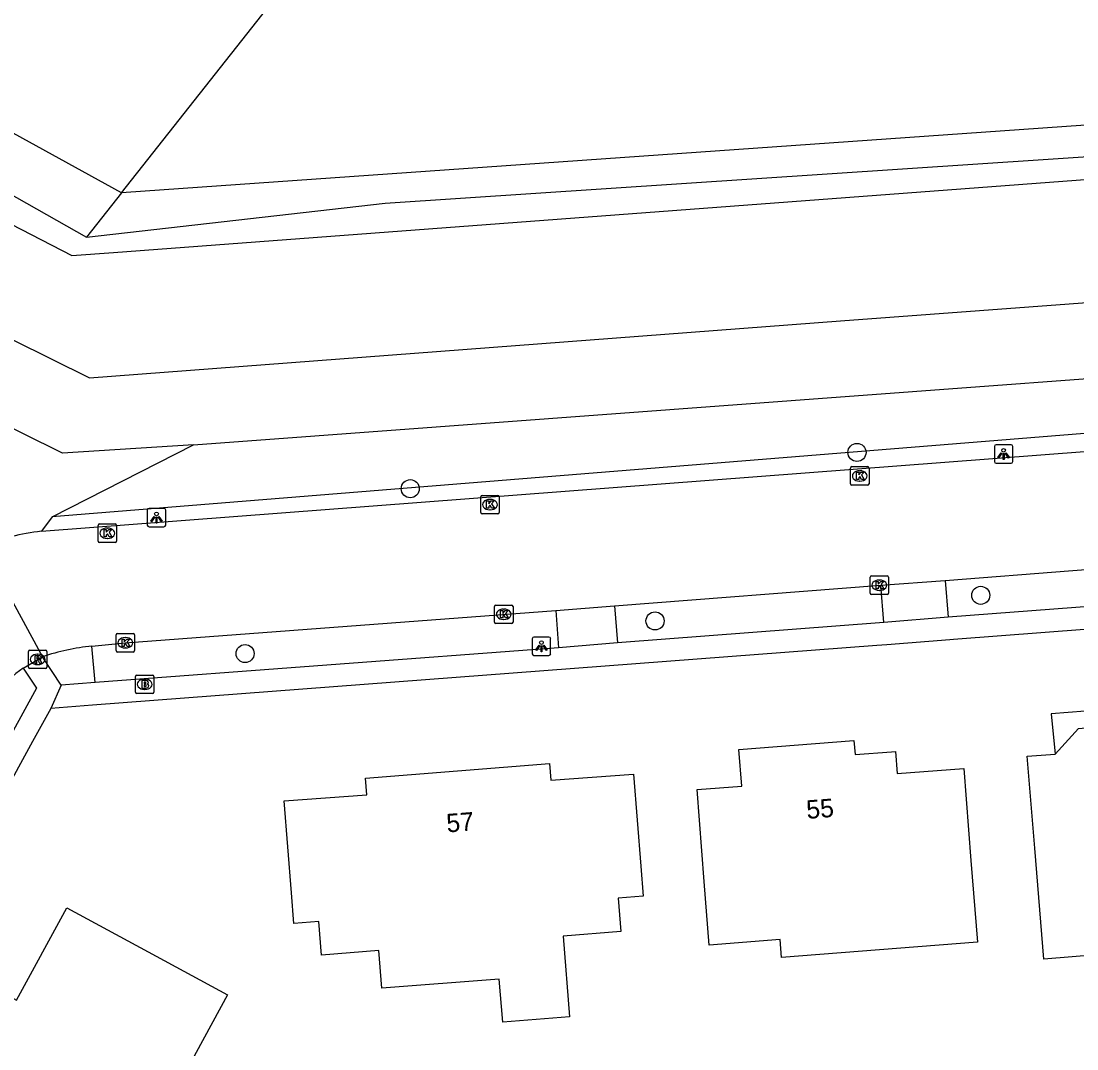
# Model space of a CAD drawing. Extents: x 160457 to 162082, y 388340 to 389736.
# Drawn here: x 160601.7 to 160658.8, y 389460.6 to 389516.2 of the extents above; entities that cross this region are included whole.
import ezdxf

# ---------------------------------------------------------------- set-up
doc = ezdxf.new("R2010")
doc.units = 0
for name, color, linetype in [('IMGEO_Boom', 7, 'Continuous'), ('IMGEO_Brandkraan', 7, 'Continuous'), ('IMGEO_Gemengd_bos', 7, 'Continuous'), ('IMGEO_Groenvoorziening', 7, 'Continuous'), ('IMGEO_Kolk', 7, 'Continuous'), ('IMGEO_Lichtpunt', 7, 'Continuous'), ('IMGEO_Pand', 7, 'Continuous'), ('IMGEO_Pand_nummerreeks', 7, 'Continuous'), ('IMGEO_Pand_overbouw', 7, 'Continuous'), ('IMGEO_Parkeervlak_open', 7, 'Continuous'), ('IMGEO_Rijbaan_lokaal_gesloten', 7, 'Continuous'), ('IMGEO_Rioolput', 7, 'Continuous'), ('IMGEO_Voetpad_open', 7, 'Continuous'), ('IMGEO_Waterloop', 7, 'Continuous')]:
    doc.layers.add(name, color=color, linetype=linetype)

msp = doc.modelspace()

# ---------------------------------------------------------------- linework, layer by layer
at = {"layer": 'IMGEO_Boom'}
for centre in [(160646.943, 389492.881), (160622.764, 389490.919), (160653.64, 389485.148), (160636.013, 389483.761), (160613.826, 389481.998)]:
    msp.add_circle(centre, 0.489, dxfattribs=at)
at = {"layer": 'IMGEO_Brandkraan'}
for p, q in [((160607.894, 389479.907), (160607.894, 389480.759)), ((160607.969, 389480.833), (160608.821, 389480.833)), ((160608.382, 389480.613), (160608.407, 389480.613)), ((160608.895, 389480.759), (160608.895, 389479.907)), ((160608.405, 389480.053), (160608.38, 389480.053)), ((160608.821, 389479.833), (160607.969, 389479.833))]:
    msp.add_line(p, q, dxfattribs=at)
for points in [[(160607.894, 389479.907), (160607.894, 389480.759)], [(160607.969, 389480.833), (160608.821, 389480.833)], [(160608.895, 389480.759), (160608.895, 389479.907)], [(160608.242, 389480.533), (160608.242, 389480.133), (160608.455, 389480.133)], [(160608.473, 389480.533), (160608.242, 389480.533)], [(160608.421, 389480.452), (160608.367, 389480.452), (160608.367, 389480.376)], [(160608.367, 389480.376), (160608.42, 389480.376)], [(160608.429, 389480.3), (160608.367, 389480.3), (160608.367, 389480.219)], [(160608.367, 389480.219), (160608.429, 389480.219)], [(160608.821, 389479.833), (160607.969, 389479.833)]]:
    msp.add_lwpolyline(points, dxfattribs=at)
for centre, radius, start, end in [((160607.971, 389480.757), 0.0765, 91.552, 178.448), ((160607.971, 389480.757), 0.0765, 91.552, 178.448), ((160608.819, 389480.757), 0.0765, 1.552, 88.448), ((160608.819, 389480.757), 0.0765, 1.552, 88.448), ((160608.422, 389480.414), 0.0379, 267.8285, 90.9355), ((160608.43, 389480.259), 0.0404, 269.8759, 90.5077), ((160608.461, 389480.384), 0.251, 268.6676, 293.5347), ((160608.477, 389480.388), 0.145, 59.4692, 91.5367), ((160608.502, 389480.435), 0.0922, 285.5137, 58.1501), ((160608.507, 389480.243), 0.105, 301.3115, 78.989), ((160607.971, 389479.909), 0.0765, 181.552, 268.448), ((160607.971, 389479.909), 0.0765, 181.552, 268.448), ((160608.819, 389479.909), 0.0765, 271.552, 358.448), ((160608.819, 389479.909), 0.0765, 271.552, 358.448)]:
    msp.add_arc(centre, radius, start, end, dxfattribs=at)
for centre, major_axis, ratio, start_param, end_param in [((160608.381, 389480.333), (-0.387, 0.002), 0.722429, 4.712389, 7.853982), ((160608.406, 389480.333), (-0.39, 0.002), 0.717154, 1.570796, 4.712389)]:
    msp.add_ellipse(centre, major_axis=major_axis, ratio=ratio, start_param=start_param, end_param=end_param, dxfattribs=at)
at = {"layer": 'IMGEO_Gemengd_bos'}
for points in [[(160607.13, 389506.932), (160592.538, 389514.958), (160607.487, 389519.61), (160613.389, 389522.405), (160618.966, 389525.802), (160624.157, 389529.764), (160627.75, 389533.055)], [(160607.13, 389506.932), (160627.75, 389533.055)], [(160568.958, 389527.682), (160575.099, 389521.705), (160576.954, 389520.565), (160605.238, 389504.535)], [(160681.937, 389512.184), (160607.13, 389506.932)], [(160607.13, 389506.932), (160605.238, 389504.535)]]:
    msp.add_lwpolyline(points, dxfattribs=at)
at = {"layer": 'IMGEO_Groenvoorziening'}
for points in [[(160605.238, 389504.535), (160621.404, 389506.376), (160661.358, 389509.016), (160697.011, 389512.059), (160728.084, 389514.695), (160734.762, 389514.957), (160738.002, 389514.977), (160745.424, 389514.551), (160753.479, 389513.609), (160761.595, 389512.577), (160769.727, 389511.047), (160789.359, 389504.875), (160802.397, 389499.455)], [(160611.034, 389493.284), (160701.509, 389500), (160726.418, 389501.849)], [(160726.524, 389499.343), (160603.378, 389489.398)], [(160611.034, 389493.284), (160603.947, 389492.832), (160597.563, 389495.992)], [(160603.378, 389489.398), (160611.034, 389493.284)], [(160603.378, 389489.398), (160602.807, 389488.614)]]:
    msp.add_lwpolyline(points, dxfattribs=at)
at = {"layer": 'IMGEO_Kolk'}
for p, q in [((160646.593, 389491.185), (160646.593, 389492.037)), ((160646.668, 389492.111), (160647.52, 389492.111)), ((160647.594, 389492.037), (160647.594, 389491.185)), ((160647.081, 389491.891), (160647.106, 389491.891)), ((160647.52, 389491.111), (160646.668, 389491.111)), ((160647.104, 389491.331), (160647.079, 389491.331)), ((160626.578, 389489.63), (160626.578, 389490.482)), ((160626.653, 389490.556), (160627.505, 389490.556)), ((160627.066, 389490.336), (160627.091, 389490.336)), ((160627.579, 389490.482), (160627.579, 389489.63)), ((160627.089, 389489.776), (160627.064, 389489.776)), ((160627.505, 389489.556), (160626.653, 389489.556)), ((160605.872, 389488.082), (160605.872, 389488.934)), ((160605.947, 389489.008), (160606.799, 389489.008)), ((160606.36, 389488.788), (160606.385, 389488.788)), ((160606.873, 389488.934), (160606.873, 389488.082)), ((160606.799, 389488.008), (160605.947, 389488.008)), ((160606.383, 389488.228), (160606.358, 389488.228)), ((160647.652, 389485.27), (160647.652, 389486.122)), ((160647.727, 389486.196), (160648.579, 389486.196)), ((160648.14, 389485.976), (160648.165, 389485.976)), ((160648.653, 389486.122), (160648.653, 389485.27)), ((160648.579, 389485.196), (160647.727, 389485.196)), ((160648.163, 389485.416), (160648.138, 389485.416)), ((160627.328, 389483.698), (160627.328, 389484.55)), ((160627.403, 389484.624), (160628.255, 389484.624)), ((160628.329, 389484.55), (160628.329, 389483.698)), ((160627.816, 389484.404), (160627.841, 389484.404)), ((160628.255, 389483.624), (160627.403, 389483.624)), ((160627.839, 389483.844), (160627.814, 389483.844)), ((160606.845, 389482.154), (160606.845, 389483.006)), ((160606.92, 389483.08), (160607.772, 389483.08)), ((160607.333, 389482.86), (160607.358, 389482.86)), ((160607.846, 389483.006), (160607.846, 389482.154)), ((160607.356, 389482.3), (160607.331, 389482.3)), ((160607.772, 389482.08), (160606.92, 389482.08))]:
    msp.add_line(p, q, dxfattribs=at)
for points in [[(160646.593, 389491.185), (160646.593, 389492.037)], [(160646.668, 389492.111), (160647.52, 389492.111)], [(160647.594, 389492.037), (160647.594, 389491.185)], [(160646.914, 389491.811), (160647.037, 389491.811), (160647.037, 389491.66), (160647.167, 389491.811), (160647.331, 389491.811), (160647.185, 389491.66), (160647.338, 389491.411), (160647.186, 389491.411), (160647.101, 389491.575), (160647.037, 389491.508), (160647.037, 389491.411), (160646.914, 389491.411), (160646.914, 389491.811)], [(160647.52, 389491.111), (160646.668, 389491.111)], [(160626.578, 389489.63), (160626.578, 389490.482)], [(160626.653, 389490.556), (160627.505, 389490.556)], [(160626.899, 389490.256), (160627.022, 389490.256), (160627.022, 389490.105), (160627.152, 389490.256), (160627.316, 389490.256), (160627.17, 389490.105), (160627.323, 389489.856), (160627.171, 389489.856), (160627.086, 389490.02), (160627.022, 389489.953), (160627.022, 389489.856), (160626.899, 389489.856), (160626.899, 389490.256)], [(160627.579, 389490.482), (160627.579, 389489.63)], [(160627.505, 389489.556), (160626.653, 389489.556)], [(160605.872, 389488.082), (160605.872, 389488.934)], [(160605.947, 389489.008), (160606.799, 389489.008)], [(160606.193, 389488.708), (160606.316, 389488.708), (160606.316, 389488.557), (160606.446, 389488.708), (160606.61, 389488.708), (160606.464, 389488.557), (160606.617, 389488.308), (160606.465, 389488.308), (160606.38, 389488.472), (160606.316, 389488.405), (160606.316, 389488.308), (160606.193, 389488.308), (160606.193, 389488.708)], [(160606.873, 389488.934), (160606.873, 389488.082)], [(160606.799, 389488.008), (160605.947, 389488.008)], [(160647.652, 389485.27), (160647.652, 389486.122)], [(160647.727, 389486.196), (160648.579, 389486.196)], [(160647.973, 389485.896), (160648.096, 389485.896), (160648.096, 389485.745), (160648.226, 389485.896), (160648.39, 389485.896), (160648.244, 389485.745), (160648.397, 389485.496), (160648.245, 389485.496), (160648.16, 389485.66), (160648.096, 389485.593), (160648.096, 389485.496), (160647.973, 389485.496), (160647.973, 389485.896)], [(160648.653, 389486.122), (160648.653, 389485.27)], [(160648.579, 389485.196), (160647.727, 389485.196)], [(160627.328, 389483.698), (160627.328, 389484.55)], [(160627.403, 389484.624), (160628.255, 389484.624)], [(160628.329, 389484.55), (160628.329, 389483.698)], [(160627.649, 389484.324), (160627.772, 389484.324), (160627.772, 389484.173), (160627.902, 389484.324), (160628.066, 389484.324), (160627.92, 389484.173), (160628.073, 389483.924), (160627.921, 389483.924), (160627.836, 389484.088), (160627.772, 389484.021), (160627.772, 389483.924), (160627.649, 389483.924), (160627.649, 389484.324)], [(160628.255, 389483.624), (160627.403, 389483.624)], [(160606.845, 389482.154), (160606.845, 389483.006)], [(160606.92, 389483.08), (160607.772, 389483.08)], [(160607.846, 389483.006), (160607.846, 389482.154)], [(160607.166, 389482.78), (160607.289, 389482.78), (160607.289, 389482.629), (160607.419, 389482.78), (160607.583, 389482.78), (160607.437, 389482.629), (160607.59, 389482.38), (160607.438, 389482.38), (160607.353, 389482.544), (160607.289, 389482.477), (160607.289, 389482.38), (160607.166, 389482.38), (160607.166, 389482.78)], [(160607.772, 389482.08), (160606.92, 389482.08)]]:
    msp.add_lwpolyline(points, dxfattribs=at)
for centre, start, end in [((160646.67, 389492.035), 91.552, 178.448), ((160646.67, 389492.035), 91.552, 178.448), ((160647.518, 389492.035), 1.552, 88.448), ((160647.518, 389492.035), 1.552, 88.448), ((160646.67, 389491.187), 181.552, 268.448), ((160646.67, 389491.187), 181.552, 268.448), ((160647.518, 389491.187), 271.552, 358.448), ((160647.518, 389491.187), 271.552, 358.448), ((160626.655, 389490.48), 91.552, 178.448), ((160626.655, 389490.48), 91.552, 178.448), ((160627.503, 389490.48), 1.552, 88.448), ((160627.503, 389490.48), 1.552, 88.448), ((160626.655, 389489.632), 181.552, 268.448), ((160626.655, 389489.632), 181.552, 268.448), ((160627.503, 389489.632), 271.552, 358.448), ((160627.503, 389489.632), 271.552, 358.448), ((160605.949, 389488.932), 91.552, 178.448), ((160605.949, 389488.932), 91.552, 178.448), ((160606.797, 389488.932), 1.552, 88.448), ((160606.797, 389488.932), 1.552, 88.448), ((160605.949, 389488.084), 181.552, 268.448), ((160605.949, 389488.084), 181.552, 268.448), ((160606.797, 389488.084), 271.552, 358.448), ((160606.797, 389488.084), 271.552, 358.448), ((160647.729, 389486.12), 91.552, 178.448), ((160647.729, 389486.12), 91.552, 178.448), ((160648.577, 389486.12), 1.552, 88.448), ((160648.577, 389486.12), 1.552, 88.448), ((160647.729, 389485.272), 181.552, 268.448), ((160647.729, 389485.272), 181.552, 268.448), ((160648.577, 389485.272), 271.552, 358.448), ((160648.577, 389485.272), 271.552, 358.448), ((160627.405, 389484.548), 91.552, 178.448), ((160627.405, 389484.548), 91.552, 178.448), ((160628.253, 389484.548), 1.552, 88.448), ((160628.253, 389484.548), 1.552, 88.448), ((160627.405, 389483.7), 181.552, 268.448), ((160627.405, 389483.7), 181.552, 268.448), ((160628.253, 389483.7), 271.552, 358.448), ((160628.253, 389483.7), 271.552, 358.448), ((160606.922, 389483.004), 91.552, 178.448), ((160606.922, 389483.004), 91.552, 178.448), ((160607.77, 389483.004), 1.552, 88.448), ((160607.77, 389483.004), 1.552, 88.448), ((160606.922, 389482.156), 181.552, 268.448), ((160606.922, 389482.156), 181.552, 268.448), ((160607.77, 389482.156), 271.552, 358.448), ((160607.77, 389482.156), 271.552, 358.448)]:
    msp.add_arc(centre, 0.0765, start, end, dxfattribs=at)
for centre, major_axis, ratio, start_param, end_param in [((160647.08, 389491.611), (-0.387, 0.002), 0.722429, 4.712389, 7.853982), ((160647.105, 389491.611), (-0.39, 0.002), 0.717154, 1.570796, 4.712389), ((160627.065, 389490.056), (-0.387, 0.002), 0.722429, 4.712389, 7.853982), ((160627.09, 389490.056), (-0.39, 0.002), 0.717154, 1.570796, 4.712389), ((160606.359, 389488.508), (-0.387, 0.002), 0.722429, 4.712389, 7.853982), ((160606.384, 389488.508), (-0.39, 0.002), 0.717154, 1.570796, 4.712389), ((160648.139, 389485.696), (-0.387, 0.002), 0.722429, 4.712389, 7.853982), ((160648.164, 389485.696), (-0.39, 0.002), 0.717154, 1.570796, 4.712389), ((160627.815, 389484.124), (-0.387, 0.002), 0.722429, 4.712389, 7.853982), ((160627.84, 389484.124), (-0.39, 0.002), 0.717154, 1.570796, 4.712389), ((160607.332, 389482.58), (-0.387, 0.002), 0.722429, 4.712389, 7.853982), ((160607.357, 389482.58), (-0.39, 0.002), 0.717154, 1.570796, 4.712389)]:
    msp.add_ellipse(centre, major_axis=major_axis, ratio=ratio, start_param=start_param, end_param=end_param, dxfattribs=at)
at = {"layer": 'IMGEO_Lichtpunt'}
for p, q in [((160654.378, 389493.198), (160654.378, 389492.391)), ((160654.378, 389493.198), (160654.378, 389492.391)), ((160655.28, 389493.293), (160654.472, 389493.293)), ((160655.28, 389493.293), (160654.472, 389493.293)), ((160655.374, 389492.391), (160655.374, 389493.198)), ((160655.374, 389492.391), (160655.374, 389493.198)), ((160654.472, 389492.297), (160655.28, 389492.297)), ((160654.472, 389492.297), (160655.28, 389492.297)), ((160608.534, 389489.756), (160608.534, 389488.949)), ((160608.534, 389489.756), (160608.534, 389488.949)), ((160609.436, 389489.851), (160608.628, 389489.851)), ((160609.436, 389489.851), (160608.628, 389489.851)), ((160609.53, 389488.949), (160609.53, 389489.756)), ((160609.53, 389488.949), (160609.53, 389489.756)), ((160608.628, 389488.855), (160609.436, 389488.855)), ((160608.628, 389488.855), (160609.436, 389488.855)), ((160630.271, 389482.889), (160629.463, 389482.889)), ((160630.271, 389482.889), (160629.463, 389482.889)), ((160629.369, 389482.794), (160629.369, 389481.987)), ((160629.369, 389482.794), (160629.369, 389481.987)), ((160630.365, 389481.987), (160630.365, 389482.794)), ((160630.365, 389481.987), (160630.365, 389482.794)), ((160629.463, 389481.893), (160630.271, 389481.893)), ((160629.463, 389481.893), (160630.271, 389481.893))]:
    msp.add_line(p, q, dxfattribs=at)
for points in [[(160654.752, 389492.862), (160654.791, 389492.834), (160654.603, 389492.572), (160654.565, 389492.599), (160654.752, 389492.862)], [(160654.854, 389492.814), (160654.901, 389492.814), (160654.901, 389492.492), (160654.854, 389492.492), (160654.854, 389492.814)], [(160654.964, 389492.834), (160655.002, 389492.861), (160655.189, 389492.599), (160655.15, 389492.571), (160654.964, 389492.834)], [(160608.908, 389489.42), (160608.947, 389489.392), (160608.759, 389489.13), (160608.721, 389489.157), (160608.908, 389489.42)], [(160609.01, 389489.372), (160609.057, 389489.372), (160609.057, 389489.05), (160609.01, 389489.05), (160609.01, 389489.372)], [(160609.12, 389489.392), (160609.158, 389489.419), (160609.345, 389489.157), (160609.306, 389489.129), (160609.12, 389489.392)], [(160629.743, 389482.458), (160629.782, 389482.43), (160629.594, 389482.168), (160629.556, 389482.195), (160629.743, 389482.458)], [(160629.845, 389482.41), (160629.892, 389482.41), (160629.892, 389482.088), (160629.845, 389482.088), (160629.845, 389482.41)], [(160629.955, 389482.43), (160629.993, 389482.457), (160630.18, 389482.195), (160630.141, 389482.167), (160629.955, 389482.43)]]:
    msp.add_lwpolyline(points, dxfattribs=at)
for centre in [(160654.877, 389492.996), (160609.033, 389489.554), (160629.868, 389482.592)]:
    msp.add_circle(centre, 0.0994, dxfattribs=at)
for centre, start, end in [((160654.472, 389493.198), 90, 180), ((160654.472, 389493.198), 90, 180), ((160655.28, 389493.198), 0, 90), ((160655.28, 389493.198), 0, 90), ((160654.472, 389492.391), 180, 270), ((160654.472, 389492.391), 180, 270), ((160655.28, 389492.391), 270, 0), ((160655.28, 389492.391), 270, 360), ((160608.628, 389489.756), 90, 180), ((160608.628, 389489.756), 90, 180), ((160609.436, 389489.756), 0, 90), ((160609.436, 389489.756), 0, 90), ((160608.628, 389488.949), 180, 270), ((160608.628, 389488.949), 180, 270), ((160609.436, 389488.949), 270, 0), ((160609.436, 389488.949), 270, 360), ((160629.463, 389482.794), 90, 180), ((160629.463, 389482.794), 90, 180), ((160630.271, 389482.794), 0, 90), ((160630.271, 389482.794), 0, 90), ((160629.463, 389481.987), 180, 270), ((160629.463, 389481.987), 180, 270), ((160630.271, 389481.987), 270, 0), ((160630.271, 389481.987), 270, 360)]:
    msp.add_arc(centre, 0.0946, start, end, dxfattribs=at)
at = {"layer": 'IMGEO_Pand'}
for points in [[(160671.897, 389462.14), (160664.658, 389461.55), (160664.291, 389466.056), (160657.053, 389465.466), (160656.565, 389471.46), (160656.158, 389476.443), (160657.665, 389476.562), (160658.938, 389477.945), (160660.749, 389478.097), (160662.135, 389476.935), (160663.335, 389477.028), (160663.729, 389477.058), (160663.87, 389475.235), (160665.852, 389475.388), (160665.804, 389476.006), (160666.13, 389476.031), (160670.735, 389476.387), (160671.142, 389471.404), (160671.897, 389462.14)], [(160653.113, 389470.802), (160653.459, 389466.376), (160642.855, 389465.545), (160642.779, 389466.52), (160638.949, 389466.22), (160638.68, 389469.661), (160638.289, 389474.645), (160640.704, 389474.83), (160640.552, 389476.806), (160646.78, 389477.301), (160646.838, 389476.537), (160648.813, 389476.687), (160649.021, 389476.703), (160649.111, 389475.512), (160652.722, 389475.786), (160653.113, 389470.802)], [(160635.363, 389468.871), (160634.019, 389468.766), (160634.16, 389466.953), (160631.042, 389466.71), (160631.384, 389462.337), (160627.768, 389462.054), (160627.586, 389464.385), (160621.231, 389463.889), (160621.072, 389465.921), (160617.954, 389465.678), (160617.813, 389467.491), (160616.468, 389467.386), (160616.337, 389469.043), (160615.941, 389474.027), (160620.416, 389474.359), (160620.349, 389475.258), (160630.306, 389476.04), (160630.373, 389475.141), (160634.848, 389475.475), (160635.237, 389470.491), (160635.363, 389468.871)], [(160612.873, 389463.529), (160605.536, 389450.015), (160601.247, 389452.345), (160596.852, 389454.73), (160599.572, 389459.775), (160597.831, 389460.713), (160597.779, 389460.616), (160597.496, 389460.768), (160599.487, 389464.433), (160599.768, 389464.28), (160599.716, 389464.183), (160601.455, 389463.236), (160604.182, 389468.244), (160608.577, 389465.86), (160612.873, 389463.529)]]:
    msp.add_lwpolyline(points, dxfattribs=at)
at = {"layer": 'IMGEO_Pand_overbouw'}
msp.add_lwpolyline([(160662.135, 389476.935), (160662.049, 389479.094), (160657.459, 389478.739), (160657.665, 389476.562), (160658.938, 389477.945), (160660.749, 389478.097)], close=True, dxfattribs=at)
at = {"layer": 'IMGEO_Parkeervlak_open'}
msp.add_lwpolyline([(160605.722, 389480.432), (160605.536, 389482.399)], dxfattribs=at)
at = {"layer": 'IMGEO_Rijbaan_lokaal_gesloten'}
for points in [[(160602.807, 389488.614), (160726.556, 389498.07)], [(160599.61, 389487.776), (160602.871, 389481.824)], [(160651.717, 389485.959), (160665.542, 389487.029)], [(160633.819, 389484.581), (160648.24, 389485.699)], [(160648.24, 389485.699), (160651.717, 389485.959)], [(160630.652, 389484.335), (160633.819, 389484.581)], [(160605.536, 389482.399), (160607.346, 389482.58), (160630.652, 389484.335)], [(160601.814, 389481.215), (160602.871, 389481.824)]]:
    msp.add_lwpolyline(points, dxfattribs=at)
for centre, radius, start, end in [((160603.828, 389478.203), 10.461, 95.5991, 113.7768), ((160606.638, 389470.828), 11.623, 95.4402, 108.9108), ((160606.799, 389474.274), 8.546, 125.6836, 151.8917)]:
    msp.add_arc(centre, radius, start, end, dxfattribs=at)
at = {"layer": 'IMGEO_Rioolput'}
for p, q in [((160602.103, 389481.256), (160602.103, 389482.108)), ((160602.178, 389482.182), (160603.03, 389482.182)), ((160602.591, 389481.962), (160602.616, 389481.962)), ((160603.104, 389482.108), (160603.104, 389481.256)), ((160603.03, 389481.182), (160602.178, 389481.182)), ((160602.614, 389481.402), (160602.589, 389481.402))]:
    msp.add_line(p, q, dxfattribs=at)
for points in [[(160602.103, 389481.256), (160602.103, 389482.108)], [(160602.178, 389482.182), (160603.03, 389482.182)], [(160602.692, 389481.88), (160602.44, 389481.882), (160602.44, 389481.482)], [(160602.618, 389481.801), (160602.564, 389481.801), (160602.564, 389481.72)], [(160602.564, 389481.72), (160602.616, 389481.72)], [(160603.104, 389482.108), (160603.104, 389481.256)], [(160603.03, 389481.182), (160602.178, 389481.182)], [(160602.44, 389481.482), (160602.564, 389481.482), (160602.564, 389481.644), (160602.575, 389481.644)], [(160602.622, 389481.615), (160602.693, 389481.482), (160602.833, 389481.482), (160602.768, 389481.608)]]:
    msp.add_lwpolyline(points, dxfattribs=at)
for centre, radius, start, end in [((160602.18, 389482.106), 0.0765, 91.552, 178.448), ((160602.18, 389482.106), 0.0765, 91.552, 178.448), ((160602.6, 389481.909), 0.19, 274.7715, 282.9687), ((160602.624, 389481.705), 0.0964, 77.0061, 93.1865), ((160602.638, 389481.762), 0.0378, 276.6634, 79.6772), ((160602.691, 389481.77), 0.109, 350.3612, 89.416), ((160602.689, 389481.77), 0.112, 277.5842, 350.9817), ((160603.028, 389482.106), 0.0765, 1.552, 88.448), ((160603.028, 389482.106), 0.0765, 1.552, 88.448), ((160602.18, 389481.258), 0.0765, 181.552, 268.448), ((160602.18, 389481.258), 0.0765, 181.552, 268.448), ((160602.574, 389481.591), 0.0533, 26.0293, 88.6989), ((160602.673, 389481.555), 0.108, 29.5134, 73.7905), ((160603.028, 389481.258), 0.0765, 271.552, 358.448), ((160603.028, 389481.258), 0.0765, 271.552, 358.448)]:
    msp.add_arc(centre, radius, start, end, dxfattribs=at)
for centre, major_axis, ratio, start_param, end_param in [((160602.59, 389481.682), (-0.387, 0.002), 0.722429, 4.712389, 7.853982), ((160602.615, 389481.682), (-0.39, 0.002), 0.717154, 1.570796, 4.712389)]:
    msp.add_ellipse(centre, major_axis=major_axis, ratio=ratio, start_param=start_param, end_param=end_param, dxfattribs=at)
at = {"layer": 'IMGEO_Voetpad_open'}
for points in [[(160731.24, 389488.764), (160726.138, 389488.402), (160652.174, 389482.75), (160651.96, 389482.734), (160648.556, 389482.474), (160648.021, 389482.433), (160605.569, 389479.205), (160603.316, 389479.025)], [(160648.397, 389483.685), (160648.24, 389485.699)], [(160651.717, 389485.959), (160651.878, 389483.958)], [(160633.819, 389484.581), (160633.975, 389482.576)], [(160665.705, 389485.008), (160651.878, 389483.958)], [(160630.652, 389484.335), (160630.791, 389482.315)], [(160648.397, 389483.685), (160633.975, 389482.576)], [(160651.878, 389483.958), (160648.397, 389483.685)], [(160630.791, 389482.315), (160605.722, 389480.432)], [(160633.975, 389482.576), (160630.791, 389482.315)], [(160603.875, 389480.278), (160602.871, 389481.824)], [(160601.814, 389481.215), (160602.545, 389480.126), (160600.522, 389476.457)], [(160603.875, 389480.278), (160603.316, 389479.025)], [(160605.722, 389480.432), (160603.875, 389480.278)], [(160603.316, 389479.025), (160602.331, 389477.241), (160581.612, 389439.277)]]:
    msp.add_lwpolyline(points, dxfattribs=at)
at = {"layer": 'IMGEO_Waterloop'}
for points in [[(160575.221, 389518.779), (160577.465, 389517.479), (160604.45, 389503.537), (160606.701, 389503.706), (160683.051, 389509.434)], [(160573.024, 389514.705), (160575.539, 389513.173), (160599.164, 389500), (160605.401, 389496.91), (160646.057, 389500), (160683.672, 389502.79)]]:
    msp.add_lwpolyline(points, dxfattribs=at)

# ---------------------------------------------------------------- texts
at = {"layer": 'IMGEO_Pand_nummerreeks'}
for s, rotation, p in [('55', 4.3485, (160644.24, 389473.05)), ('57', 4.4907, (160624.761, 389472.314))]:
    msp.add_text(s, height=1, rotation=rotation, dxfattribs=at).set_placement(p)

doc.saveas('drawing.dxf')
